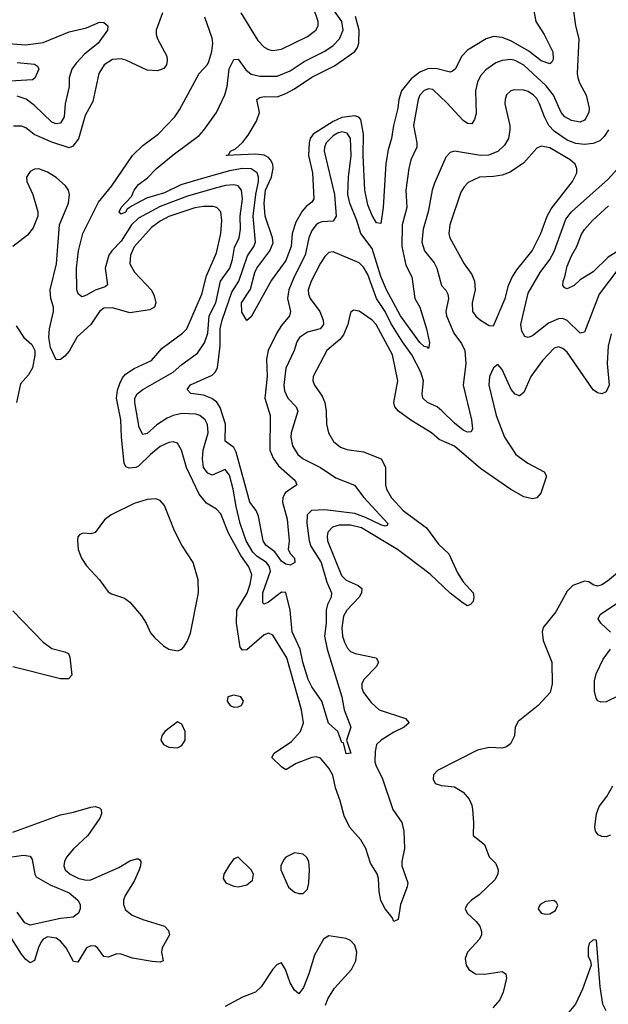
# Model space of a CAD drawing. Header units: inches. Extents: x 1843162 to 1959474, y 907081 to 1016326.
# Tile 520 of 656: x 1905261 to 1907980, y 1000750 to 1005298. Entities that reach past the tile are written whole.
import ezdxf

# ---------------------------------------------------------------- set-up
doc = ezdxf.new("R2010")
doc.units = ezdxf.units.IN
doc.header["$MEASUREMENT"] = 0
doc.layers.add('B9000', color=7, linetype='Continuous')

msp = doc.modelspace()

# ---------------------------------------------------------------- linework, layer by layer
at = {"layer": 'B9000', "color": 5}
for points, elevation in [([(1907817.1, 1005350), (1907828.3, 1005270), (1907843.5, 1005210), (1907835.9, 1005050), (1907838.8, 1005030), (1907846.5, 1005006.5), (1907877.1, 1004950), (1907891.3, 1004890), (1907889.4, 1004870), (1907876.8, 1004843.2), (1907870, 1004834.2), (1907850, 1004825), (1907810, 1004833.2), (1907778.8, 1004850), (1907762.6, 1004870), (1907726.5, 1004950), (1907693, 1004993), (1907590, 1005088.4), (1907550, 1005109.9), (1907530, 1005113.8), (1907490, 1005109.9), (1907460.7, 1005099.3), (1907414, 1005066), (1907390, 1005039.1), (1907376.6, 1005010), (1907367.3, 1004970), (1907370, 1004865.2), (1907362.5, 1004837.5), (1907350, 1004816.9), (1907330, 1004819.2), (1907310, 1004832.7), (1907234.5, 1004914.5), (1907170, 1004975.8), (1907150, 1004978.9), (1907130, 1004971.7), (1907110.2, 1004950), (1907101.4, 1004930), (1907079.9, 1004810), (1907096.4, 1004730), (1907095.1, 1004710), (1907068.7, 1004650), (1907058.6, 1004610), (1907045.1, 1004510), (1907049.6, 1004430), (1907027.3, 1004350), (1907026.7, 1004250), (1907044.8, 1004164.8), (1907072.2, 1004110), (1907086.4, 1004010), (1907110.2, 1003970), (1907140.7, 1003870), (1907154.2, 1003805.8), (1907150, 1003779.5), (1907144.9, 1003784.9), (1907130, 1003787.9), (1907110, 1003807.3), (1907020.1, 1003930), (1906954.9, 1004050), (1906930, 1004111.4), (1906890, 1004241.3), (1906836.3, 1004310), (1906818.4, 1004370), (1906785.5, 1004450), (1906777.2, 1004490), (1906780.7, 1004570), (1906791.9, 1004670), (1906789.2, 1004750), (1906773.5, 1004773.5), (1906750, 1004779.4), (1906730, 1004774.1), (1906710, 1004761.4), (1906677.3, 1004730), (1906668.8, 1004710), (1906667.9, 1004690), (1906715, 1004490), (1906722.5, 1004390), (1906710, 1004368.1), (1906656.3, 1004363.7), (1906642.2, 1004357.8), (1906630, 1004349.8), (1906610, 1004323.8), (1906596.6, 1004290), (1906579.3, 1004210), (1906529.3, 1004110), (1906505.2, 1004050), (1906498.7, 1004010), (1906512.9, 1003950), (1906508.1, 1003930), (1906470, 1003885), (1906449, 1003851), (1906408.3, 1003770), (1906400.7, 1003730), (1906404.3, 1003650), (1906394.3, 1003550), (1906418, 1003470), (1906417.3, 1003310), (1906432.3, 1003272.3), (1906457, 1003237), (1906533.1, 1003170), (1906541.6, 1003150), (1906487.3, 1003112.7), (1906476.5, 1003090), (1906474.6, 1003070), (1906496.4, 1002990), (1906505.4, 1002890), (1906501.1, 1002850), (1906511.5, 1002830), (1906530.3, 1002810), (1906532.4, 1002790), (1906510, 1002777.8), (1906490, 1002782.2), (1906470, 1002796.8), (1906439.5, 1002839.5), (1906398.3, 1002870), (1906386.2, 1002890), (1906364.3, 1003004.3), (1906353.3, 1003030), (1906324.7, 1003070), (1906260.9, 1003300.9), (1906250, 1003322.4), (1906210.5, 1003350.5), (1906212.1, 1003430), (1906187, 1003507), (1906171.2, 1003531.2), (1906148.5, 1003548.5), (1906110, 1003564.3), (1906051.5, 1003571.5), (1906035.6, 1003590), (1906050, 1003611.8), (1906150, 1003656.6), (1906164, 1003670), (1906175, 1003690), (1906188.1, 1003791.9), (1906188, 1003870), (1906197.3, 1003910), (1906240.9, 1004039.1), (1906272.8, 1004090), (1906313.3, 1004206.7), (1906343, 1004250), (1906349.9, 1004270), (1906339, 1004390), (1906351.6, 1004490), (1906364, 1004550), (1906365, 1004570), (1906358.1, 1004590), (1906330, 1004609.9), (1906290, 1004611.4), (1906230, 1004599.9), (1906110, 1004566.6), (1906005, 1004535), (1905930, 1004498.6), (1905847.1, 1004472.9), (1905781.1, 1004438.9), (1905757.5, 1004422.5), (1905750, 1004409.5), (1905730, 1004399.3), (1905721.5, 1004410), (1905730, 1004430.2), (1905778.1, 1004481.9), (1905790.5, 1004510), (1905810, 1004536.6), (1905852, 1004568), (1905892.7, 1004610), (1905970, 1004674.1), (1906090, 1004763.5), (1906111.9, 1004788.1), (1906170.6, 1004869.4), (1906208.7, 1004951.3), (1906219.1, 1004990), (1906228.8, 1005071.2), (1906250, 1005113.8), (1906270, 1005115.8), (1906306, 1005066), (1906330, 1005046.5), (1906370, 1005037.6), (1906450, 1005037.9), (1906510, 1005062.1), (1906575.2, 1005104.7), (1906670, 1005152.7), (1906710, 1005178.9), (1906738.8, 1005210), (1906755.7, 1005250), (1906748.6, 1005290), (1906683.1, 1005383.1)], 440), ([(1907634, 1005346), (1907645, 1005290), (1907684.2, 1005230), (1907724.5, 1005150), (1907725.5, 1005114.5), (1907718.6, 1005101.4), (1907710, 1005094.7), (1907670, 1005108.7), (1907613.2, 1005153.2), (1907530, 1005201.2), (1907490, 1005216.6), (1907450, 1005220.4), (1907415.8, 1005210), (1907330, 1005158.1), (1907303, 1005130), (1907273.1, 1005070), (1907260.1, 1005059.9), (1907250, 1005055.3), (1907190, 1005070.7), (1907150, 1005072.2), (1907110, 1005055.1), (1907070, 1005025.3), (1907025.6, 1004970), (1907012, 1004930), (1907007.7, 1004890), (1906987.6, 1004810), (1906979.3, 1004750), (1906963.6, 1004696.4), (1906953.1, 1004633.2), (1906940.2, 1004430), (1906930, 1004357.2), (1906910, 1004359.6), (1906890, 1004394.3), (1906870, 1004443), (1906855, 1004510), (1906847.7, 1004670), (1906849.2, 1004769.2), (1906836.9, 1004836.9), (1906827.8, 1004847.8), (1906810, 1004854.3), (1906750, 1004846.9), (1906710, 1004828.3), (1906616.2, 1004770), (1906602.7, 1004750), (1906598.1, 1004730), (1906595.2, 1004670), (1906613.4, 1004590), (1906620.1, 1004470), (1906610, 1004455.1), (1906584.2, 1004435.8), (1906565.8, 1004414.2), (1906536.7, 1004363.3), (1906520.5, 1004310), (1906515.7, 1004250), (1906490, 1004185.6), (1906425, 1004095), (1906330, 1003925.2), (1906310, 1003908.7), (1906287.5, 1003947.5), (1906286.6, 1003990), (1906327.5, 1004052.5), (1906347.3, 1004130), (1906356.4, 1004150), (1906417.2, 1004230), (1906432.3, 1004267.7), (1906429, 1004290), (1906395.7, 1004390), (1906390, 1004450), (1906396.4, 1004510), (1906424.1, 1004570), (1906432.8, 1004612.8), (1906430.3, 1004630), (1906420.3, 1004650), (1906410, 1004661.6), (1906390, 1004672.9), (1906350, 1004676.8), (1906215.3, 1004670), (1906226, 1004674), (1906234.5, 1004690), (1906258.5, 1004701.5), (1906290, 1004731.3), (1906316, 1004764), (1906355, 1004830), (1906368.3, 1004870), (1906356.4, 1004930), (1906370, 1004938.5), (1906390, 1004942.6), (1906450, 1004941.8), (1906490, 1004956.5), (1906530, 1004978.3), (1906610, 1005033.1), (1906715, 1005085), (1906808.7, 1005151.3), (1906821.9, 1005170), (1906828.2, 1005190), (1906829.9, 1005250), (1906812.8, 1005312.8)], 420), ([(1906282.3, 1005330), (1906361.9, 1005201.9), (1906390, 1005171.3), (1906410, 1005159.7), (1906430, 1005155.4), (1906470, 1005162), (1906590, 1005220.9), (1906629.9, 1005250.1), (1906639.3, 1005270), (1906639.8, 1005290), (1906617.6, 1005357.6)], 460), ([(1905921, 1005330), (1905891.9, 1005250), (1905891.1, 1005230), (1905897.6, 1005210), (1905940.9, 1005130), (1905943.1, 1005110), (1905938.9, 1005090), (1905927.8, 1005072.2), (1905897.5, 1005062.5), (1905850, 1005065.7), (1905751.6, 1005111.6), (1905730, 1005117.5), (1905690, 1005114.8), (1905652, 1005090), (1905627, 1005050), (1905599.6, 1004920.4), (1905564.4, 1004855.6), (1905532.6, 1004747.4), (1905506.9, 1004713.1), (1905490, 1004706.2), (1905410, 1004732), (1905328.5, 1004768.5), (1905290, 1004798.8), (1905270, 1004806), (1905233.2, 1004806.8)], 460), ([(1907981.4, 1004790), (1907961.6, 1004758.4), (1907940.9, 1004739.1), (1907910, 1004725.5), (1907870, 1004722.2), (1907830, 1004726.2), (1907790, 1004742.3), (1907730, 1004783.8), (1907705.4, 1004810), (1907684.9, 1004850), (1907662.9, 1004910), (1907650, 1004934), (1907635.2, 1004950), (1907610, 1004967), (1907590, 1004973.3), (1907545.6, 1004974.4), (1907530, 1004969.7), (1907510, 1004951.2), (1907503.5, 1004930), (1907502.5, 1004910), (1907524.8, 1004810), (1907525.1, 1004790), (1907518.7, 1004750), (1907500.9, 1004719.1), (1907470, 1004689.1), (1907427.2, 1004672.8), (1907389.6, 1004670.4), (1907270, 1004690.8), (1907250, 1004684.4), (1907230, 1004662.9), (1907176.9, 1004543.1), (1907165.9, 1004510), (1907148.6, 1004410), (1907125.1, 1004330), (1907118.4, 1004270), (1907131.6, 1004230), (1907175.1, 1004175.1), (1907188.3, 1004150), (1907209.3, 1004070), (1907229.1, 1004049.1), (1907239.5, 1004030), (1907241.5, 1004010), (1907230.1, 1003950), (1907232.4, 1003930), (1907266.4, 1003850), (1907301.9, 1003801.9), (1907316.6, 1003770), (1907322.7, 1003710), (1907309, 1003610), (1907348, 1003450), (1907352.2, 1003407.8), (1907346, 1003394), (1907330, 1003392.6), (1907310, 1003401.5), (1907270, 1003434), (1907211.9, 1003491.9), (1907188.9, 1003508.9), (1907144.5, 1003530), (1907123.4, 1003550), (1907120.2, 1003570), (1907126.5, 1003630), (1907113.8, 1003670), (1907072.6, 1003750), (1907028.8, 1003810), (1906975.6, 1003895.6), (1906949.6, 1003950), (1906909.4, 1004009.4), (1906870, 1004120.7), (1906850, 1004155.4), (1906830, 1004174.6), (1906710, 1004225.8), (1906690, 1004222), (1906670, 1004203.5), (1906650, 1004172.9), (1906608.4, 1004090), (1906594.4, 1004050), (1906594.6, 1004030), (1906603.5, 1004010), (1906647, 1003950), (1906663.7, 1003910), (1906664.6, 1003890), (1906649.5, 1003870.5), (1906590, 1003854), (1906553, 1003830), (1906540.9, 1003810), (1906528.8, 1003770), (1906491.4, 1003688.6), (1906481.1, 1003610), (1906484.1, 1003584.1), (1906500.1, 1003550), (1906539, 1003510), (1906546.7, 1003490), (1906515.5, 1003390), (1906513.6, 1003370), (1906521.6, 1003330), (1906546.2, 1003290), (1906570, 1003268.9), (1906650, 1003230.1), (1906721.6, 1003181.6), (1906808, 1003148), (1906850.8, 1003090.8), (1906961.1, 1002970), (1906958.2, 1002961.8), (1906950, 1002958.9), (1906930, 1002964.7), (1906859.1, 1002999.1), (1906810, 1003016.7), (1906670, 1003033.9), (1906608.7, 1003031.3), (1906589.6, 1003010), (1906588, 1002972), (1906597.8, 1002890), (1906606.4, 1002866.4), (1906653.4, 1002790), (1906680.2, 1002700.2), (1906701, 1002650), (1906700.1, 1002630), (1906682.9, 1002597.1), (1906676.2, 1002570), (1906676.5, 1002510), (1906668.9, 1002450), (1906681.1, 1002390), (1906748.7, 1002170), (1906759.7, 1002110), (1906791, 1002030), (1906771.5, 1001970), (1906790.2, 1001910), (1906770, 1001907), (1906757, 1001957), (1906750, 1001959.3), (1906731.1, 1002010), (1906688.1, 1002048.1), (1906656.8, 1002150), (1906610, 1002216.2), (1906593.1, 1002250), (1906569.3, 1002330), (1906557.4, 1002390), (1906520.1, 1002470), (1906509.9, 1002570), (1906491.2, 1002651.2), (1906470, 1002653.1), (1906410, 1002607.2), (1906390, 1002598.7), (1906384.2, 1002604.2), (1906384.6, 1002650), (1906420.5, 1002750), (1906415.7, 1002770), (1906400.8, 1002790), (1906358.5, 1002818.5), (1906338.1, 1002838.1), (1906308.1, 1002890), (1906280.1, 1002970), (1906260.5, 1003050), (1906247.9, 1003130), (1906230, 1003193.3), (1906210, 1003219.4), (1906150, 1003193.6), (1906130, 1003202.6), (1906111, 1003230), (1906105.5, 1003270), (1906109.1, 1003310), (1906131.7, 1003390), (1906128.3, 1003428.2), (1906117.8, 1003450), (1906092.9, 1003470), (1906075.3, 1003475.3), (1906010, 1003478.2), (1905970, 1003469.9), (1905943, 1003457), (1905894.1, 1003425.9), (1905850, 1003386.3), (1905830, 1003382.4), (1905813.5, 1003413.5), (1905793.9, 1003530), (1905793.3, 1003550), (1905803.9, 1003570), (1905830.8, 1003590), (1905969.8, 1003670), (1906010, 1003704.6), (1906083.1, 1003756.9), (1906114.8, 1003805.2), (1906130.2, 1003849.8), (1906136.5, 1003930), (1906167.4, 1003990), (1906188.9, 1004090), (1906231.8, 1004150), (1906244.7, 1004190), (1906254.3, 1004245.7), (1906275.4, 1004290), (1906281.1, 1004330), (1906279.9, 1004390), (1906291, 1004470), (1906285.6, 1004510), (1906271, 1004531), (1906250, 1004536), (1906212.2, 1004532.2), (1906170, 1004521.2), (1906037, 1004483), (1905910, 1004435.7), (1905810, 1004381.3), (1905778.2, 1004350), (1905730, 1004274.9), (1905686.5, 1004230), (1905673.3, 1004210), (1905656.8, 1004150), (1905666.4, 1004073.6), (1905656.4, 1004063.6), (1905610, 1004048.4), (1905570, 1004025.2), (1905550, 1004018.2), (1905542, 1004022), (1905531.5, 1004031.5), (1905525.4, 1004050), (1905524, 1004150), (1905533.3, 1004230), (1905553.7, 1004310), (1905624.8, 1004455.2), (1905686.7, 1004530), (1905782.2, 1004670), (1905830, 1004716.8), (1905901.4, 1004770), (1905978.2, 1004850), (1905999, 1004881), (1906089.9, 1005050.1), (1906128.2, 1005091.8), (1906135.1, 1005104.9), (1906149.1, 1005150.9), (1906153.4, 1005190), (1906150, 1005213), (1906116.7, 1005310)], 460), ([(1905190, 1005189.3), (1905290, 1005182.5), (1905370, 1005193.1), (1905490, 1005241.5), (1905570, 1005260.6), (1905630, 1005286.3), (1905650, 1005285.3), (1905668.4, 1005270), (1905667, 1005250), (1905624.1, 1005190), (1905561.3, 1005138.7), (1905522.2, 1005097.8), (1905502.5, 1005070), (1905490.1, 1005030), (1905489.5, 1004990), (1905471.1, 1004910), (1905467.5, 1004850), (1905450, 1004820.7), (1905430, 1004817.2), (1905410, 1004825.5), (1905330, 1004902), (1905290.7, 1004930.7), (1905250, 1004945.6)], 440), ([(1905250, 1005100.1), (1905330, 1005093.1), (1905343.5, 1005083.5), (1905349.3, 1005070), (1905331.8, 1005028.2), (1905320.2, 1005019.8), (1905110, 1005008.3)], 420), ([(1908027.9, 1004150), (1907937.2, 1004030), (1907870, 1003854.7), (1907850, 1003849.8), (1907790, 1003908.4), (1907770, 1003917.1), (1907750, 1003916.7), (1907703.6, 1003896.4), (1907630, 1003837.8), (1907610, 1003829.7), (1907595.1, 1003835.1), (1907579.9, 1003859.9), (1907576.1, 1003890), (1907610, 1004034.9), (1907665, 1004130), (1907709.4, 1004190), (1907730, 1004227.3), (1907783.3, 1004376.7), (1907809.9, 1004410), (1907979, 1004561), (1908077.9, 1004670)], 460), ([(1907992.8, 1003847.2), (1907978.7, 1003790), (1907974.7, 1003710), (1907983.5, 1003610), (1907970, 1003578.5), (1907950.7, 1003569.3), (1907930, 1003574.3), (1907910, 1003588), (1907790, 1003761.6), (1907770, 1003778.8), (1907750, 1003786.1), (1907730, 1003780.6), (1907676.3, 1003723.7), (1907622.1, 1003650), (1907590, 1003576.2), (1907570, 1003561.1), (1907550, 1003568.6), (1907531, 1003590), (1907490, 1003682.4), (1907470, 1003705.1), (1907450, 1003689.6), (1907431.3, 1003650), (1907428.6, 1003610), (1907461.7, 1003470), (1907500.4, 1003370), (1907552.4, 1003290), (1907607.9, 1003250), (1907684.2, 1003210), (1907695.2, 1003190), (1907669, 1003111), (1907650.2, 1003089.8), (1907630, 1003084.7), (1907590, 1003093.3), (1907530, 1003128.2), (1907390, 1003225.2), (1907270, 1003327.5), (1907198.6, 1003358.6), (1907163.9, 1003390), (1907068.3, 1003448.3), (1907010.4, 1003490.4), (1906994.2, 1003510), (1906989, 1003530), (1907008.5, 1003630), (1906982.7, 1003750), (1906907.8, 1003890), (1906890, 1003909.8), (1906830, 1003950.9), (1906803.6, 1003956.4), (1906790, 1003946), (1906777.6, 1003890), (1906757.7, 1003842.3), (1906739.9, 1003820.1), (1906680.7, 1003770), (1906616.8, 1003650), (1906615.4, 1003630), (1906622.7, 1003610), (1906658.4, 1003558.4), (1906670.1, 1003530), (1906677.4, 1003490), (1906679.2, 1003430), (1906687.1, 1003390), (1906710.3, 1003350), (1906743.4, 1003323.4), (1906771.8, 1003311.8), (1906850, 1003302.4), (1906930.4, 1003270), (1906950.2, 1003230.2), (1906950.9, 1003150), (1906956.1, 1003130), (1906978.4, 1003090), (1907032.9, 1003030), (1907140.8, 1002950), (1907196, 1002876), (1907243, 1002830), (1907283.1, 1002743.1), (1907310, 1002701.2), (1907355.5, 1002650), (1907359.3, 1002630), (1907355.9, 1002610), (1907344.1, 1002595.9), (1907330, 1002590.9), (1907310, 1002602.5), (1907250, 1002648.8), (1907157.2, 1002737.2), (1907050, 1002819), (1907006.4, 1002850), (1906839.9, 1002950), (1906790, 1002963.6), (1906736.6, 1002963.4), (1906706.2, 1002953.8), (1906684.6, 1002930), (1906681, 1002910), (1906683.8, 1002890), (1906748.2, 1002730), (1906770, 1002709.1), (1906824.4, 1002684.4), (1906840.9, 1002670), (1906840.7, 1002650), (1906829.6, 1002630), (1906771.8, 1002570), (1906757.1, 1002542.9), (1906749.3, 1002489.3), (1906753, 1002450), (1906761.9, 1002421.9), (1906774.7, 1002394.7), (1906790, 1002379.5), (1906810.5, 1002370.5), (1906908.2, 1002350), (1906919.1, 1002330), (1906909.2, 1002310), (1906850.9, 1002250), (1906841.9, 1002230), (1906841.9, 1002210), (1906850, 1002190.3), (1906884, 1002144), (1906922.3, 1002110), (1907043.8, 1002070), (1907059.6, 1002050), (1907037.7, 1002030), (1906990, 1002006.6), (1906930.5, 1001969.5), (1906910.1, 1001950), (1906902.6, 1001917.4), (1906902.3, 1001870), (1906908.6, 1001850), (1906935.7, 1001795.7), (1906984.2, 1001650), (1907026.1, 1001590), (1907035.8, 1001550), (1907039, 1001470), (1907025.9, 1001410), (1907026.5, 1001390), (1907053.5, 1001310), (1907051.5, 1001291.5), (1907020.1, 1001210), (1907010, 1001141.2), (1906990, 1001132), (1906982, 1001150), (1906949.2, 1001190), (1906930, 1001229.7), (1906921.3, 1001270), (1906918.8, 1001330), (1906911.8, 1001351.8), (1906881.5, 1001401.5), (1906860.7, 1001470), (1906837.3, 1001510), (1906786.5, 1001566.5), (1906760.2, 1001620.2), (1906741.7, 1001690), (1906719.7, 1001750), (1906707.3, 1001807.4), (1906690, 1001839.9), (1906650, 1001886.6), (1906630, 1001893), (1906610, 1001889.4), (1906538.4, 1001861.6), (1906490, 1001833.3), (1906470, 1001846.6), (1906426, 1001890), (1906436.9, 1001910), (1906516.5, 1001963.5), (1906557.7, 1002010), (1906571.5, 1002050), (1906563.4, 1002110), (1906494.7, 1002350), (1906430, 1002454.5), (1906410, 1002464.8), (1906390, 1002456.8), (1906310, 1002387.7), (1906290, 1002385.2), (1906280, 1002400), (1906262.1, 1002510), (1906263.7, 1002570), (1906311.4, 1002648.6), (1906326.6, 1002690), (1906333.7, 1002733.7), (1906319.7, 1002770), (1906283.1, 1002823.1), (1906225.4, 1002925.4), (1906190, 1003015), (1906170, 1003037.3), (1906124.2, 1003064.2), (1906090, 1003106.5), (1906032.6, 1003230), (1906009.5, 1003309.5), (1905990, 1003341.4), (1905970, 1003347.5), (1905950, 1003344.5), (1905910, 1003326.6), (1905865, 1003290), (1905810, 1003235), (1905797.7, 1003230), (1905766.4, 1003226.4), (1905752.4, 1003232.4), (1905744, 1003250), (1905731, 1003370), (1905728.5, 1003450), (1905708.3, 1003550), (1905713.1, 1003586.9), (1905723.3, 1003616.7), (1905735.8, 1003644.2), (1905750, 1003661), (1905790, 1003686.8), (1905870, 1003723.9), (1905919.1, 1003780.9), (1906013.1, 1003850), (1906033.2, 1003870), (1906102, 1004030), (1906124.9, 1004115.1), (1906170, 1004221.3), (1906190.9, 1004310), (1906194.3, 1004370), (1906189.8, 1004410), (1906172.4, 1004430), (1906154.5, 1004434.5), (1906110, 1004435), (1906070, 1004428.6), (1905950, 1004388.2), (1905910, 1004366.7), (1905870, 1004337.8), (1905790, 1004248.2), (1905772.7, 1004210), (1905770.1, 1004170.1), (1905791.1, 1004131.1), (1905870, 1004048.9), (1905882.7, 1004022.7), (1905890.1, 1003990.1), (1905883.5, 1003970), (1905862.7, 1003957.3), (1905770, 1003944.4), (1905690, 1003966.6), (1905650, 1003964.9), (1905629.4, 1003950), (1905589.4, 1003890), (1905527.6, 1003832.4), (1905490, 1003766.6), (1905470, 1003744.4), (1905450, 1003727.8), (1905430, 1003726.6), (1905403.8, 1003783.8), (1905395.8, 1003830), (1905398.5, 1003870), (1905417.7, 1003950), (1905417.1, 1003970), (1905404.7, 1004010), (1905402.4, 1004050), (1905430.9, 1004170), (1905444.8, 1004350), (1905487.1, 1004450), (1905491.1, 1004490), (1905487.3, 1004510), (1905473.7, 1004530), (1905430, 1004569.8), (1905390, 1004594.4), (1905350, 1004608.6), (1905330, 1004607.4), (1905310, 1004596.8), (1905293.6, 1004570), (1905294.2, 1004550), (1905322.7, 1004490), (1905344.9, 1004410), (1905345.8, 1004390), (1905323.3, 1004336.7), (1905296.9, 1004303.1), (1905230.2, 1004250)], 480), ([(1908057.7, 1004250), (1907979.3, 1004200.7), (1907910, 1004132.7), (1907850, 1004095.9), (1907823.1, 1004070), (1907790, 1004055.1), (1907779.8, 1004059.8), (1907769.8, 1004069.8), (1907770.8, 1004090), (1907779.5, 1004110), (1907790, 1004159.5), (1907810, 1004207.8), (1907834.5, 1004250), (1907855.4, 1004304.6), (1907870, 1004328.2), (1907907.3, 1004370), (1907981.6, 1004438.4)], 440), ([(1905244.6, 1003884.6), (1905281.3, 1003830), (1905317.3, 1003797.3), (1905331.2, 1003770), (1905331.9, 1003748.1), (1905321.3, 1003690), (1905302.3, 1003657.7), (1905264.6, 1003615.4), (1905246.5, 1003530)], 480), ([(1908031, 1002750), (1907976.2, 1002703.8), (1907950, 1002687.3), (1907930, 1002680.7), (1907910, 1002687), (1907890, 1002700.9), (1907870, 1002703.6), (1907815.8, 1002684.2), (1907790, 1002658), (1907737.4, 1002562.6), (1907679.5, 1002490), (1907674, 1002470), (1907678.4, 1002430), (1907718.9, 1002330), (1907720.3, 1002230), (1907711.8, 1002190), (1907655.5, 1002130), (1907563.8, 1002056.2), (1907550.4, 1002030), (1907546.9, 1001990), (1907527.6, 1001952.4), (1907510, 1001938.3), (1907490, 1001933.5), (1907430, 1001935.8), (1907375.8, 1001924.2), (1907190.5, 1001830), (1907172.4, 1001810), (1907170.4, 1001790), (1907180.5, 1001770), (1907210, 1001760.8), (1907270, 1001754.5), (1907309.7, 1001729.7), (1907337.6, 1001697.6), (1907349.6, 1001670), (1907352.5, 1001650), (1907357.6, 1001590), (1907355.5, 1001530), (1907408, 1001488), (1907430.3, 1001430.3), (1907460.2, 1001400.2), (1907471.5, 1001370), (1907469.2, 1001350), (1907455.8, 1001324.2), (1907384, 1001256), (1907347.7, 1001230), (1907327.7, 1001210), (1907319.5, 1001190), (1907328.5, 1001170), (1907370, 1001131.7), (1907386.7, 1001110), (1907394.3, 1001085.7), (1907393.8, 1001070), (1907384.6, 1001050), (1907329.1, 1000990), (1907319.4, 1000960.6), (1907323.6, 1000930), (1907335.8, 1000910), (1907367.3, 1000890), (1907410, 1000888.4), (1907490, 1000900.4), (1907507.3, 1000890), (1907510.3, 1000870.3), (1907494.3, 1000805.7), (1907479.6, 1000770), (1907446.5, 1000733.5)], 520), ([(1907990, 1002469.3), (1907945.2, 1002510), (1907932.7, 1002530), (1907942.7, 1002550), (1908050, 1002622.4)], 520), ([(1905230, 1002566.7), (1905370, 1002422.3), (1905410, 1002393.4), (1905470, 1002378.2), (1905486.4, 1002370), (1905493, 1002353), (1905502, 1002270), (1905486.3, 1002253.7), (1905450, 1002253.8), (1905230, 1002308.9)], 480), ([(1908030, 1002176.8), (1907970, 1002147.2), (1907945.6, 1002145.6), (1907931.9, 1002151.9), (1907923.8, 1002163.8), (1907916.7, 1002196.7), (1907915.9, 1002244.1), (1907923.7, 1002276.3), (1907956.8, 1002343.2), (1907990.8, 1002390)], 520), ([(1907990, 1001530.6), (1907970, 1001523.9), (1907950, 1001525.4), (1907932.8, 1001532.8), (1907920.7, 1001550), (1907918.3, 1001570), (1907925, 1001630), (1907937.1, 1001662.9), (1907972.5, 1001710), (1908001.4, 1001758.6)], 520), ([(1905230, 1001544.6), (1905450, 1001625.6), (1905510, 1001636.6), (1905590, 1001661), (1905610, 1001663.2), (1905630, 1001657.6), (1905637.6, 1001650), (1905638.9, 1001630), (1905631.3, 1001610), (1905576, 1001530), (1905510, 1001467.1), (1905478.2, 1001430), (1905467.9, 1001410), (1905465.4, 1001390), (1905471.5, 1001371.5), (1905495.2, 1001350), (1905535.3, 1001330), (1905570, 1001322.7), (1905590, 1001324.6), (1905719, 1001381), (1905770, 1001412.2), (1905801.4, 1001421.4), (1905810, 1001422), (1905816.5, 1001416.5), (1905820.5, 1001410), (1905819.5, 1001390), (1905813.6, 1001370), (1905790, 1001318.9), (1905748.1, 1001251.9), (1905740.9, 1001230), (1905740.2, 1001210), (1905750, 1001186.5), (1905781.4, 1001161.4), (1905830, 1001140.7), (1905930, 1001110.3), (1905948.2, 1001090), (1905954, 1001070), (1905919.3, 1001010), (1905917.1, 1000990), (1905924.4, 1000950), (1905910, 1000944), (1905872.8, 1000947.2), (1905782.8, 1000962.8), (1905730, 1000980.9), (1905710, 1000983), (1905670, 1000967.3), (1905650.6, 1000970.6), (1905621.2, 1001010), (1905610, 1001017.9), (1905590, 1001019.9), (1905569.5, 1001010), (1905530, 1000943.5), (1905510, 1000946.6), (1905475.8, 1001010), (1905450, 1001041.8), (1905430, 1001054.9), (1905390, 1001061.6), (1905370, 1001050.6), (1905361.2, 1001038.8), (1905347.9, 1001012.1), (1905330, 1000952.6), (1905310, 1000941.6), (1905290, 1000956.3), (1905270, 1000981.5), (1905210, 1001076.1)], 480), ([(1905170, 1001423.6), (1905278.5, 1001438.5), (1905310, 1001434), (1905319, 1001419), (1905331, 1001350), (1905338.1, 1001338.1), (1905401.9, 1001301.9), (1905490, 1001264.3), (1905529.3, 1001230), (1905540.8, 1001210), (1905540.3, 1001190), (1905533, 1001170), (1905508.6, 1001151.4), (1905450, 1001145.7), (1905310, 1001115.1), (1905285.3, 1001125.3), (1905250, 1001175.7)], 460), ([(1906674, 1000746.1), (1906684.7, 1000775.3), (1906715.2, 1000824.8), (1906794.6, 1000910), (1906814.3, 1000950), (1906818.2, 1000990), (1906810, 1001022), (1906790, 1001044.7), (1906770, 1001054.3), (1906690, 1001066.6), (1906664, 1001050), (1906622.9, 1000977.1), (1906597.1, 1000890), (1906572.5, 1000827.5), (1906550, 1000798), (1906530, 1000815.3), (1906510, 1000848.7), (1906489.7, 1000909.7), (1906470, 1000941.2), (1906450, 1000934), (1906430, 1000911.8), (1906377, 1000830), (1906350, 1000806.3), (1906290, 1000782), (1906210, 1000739.3)], 520), ([(1907970, 1000719.5), (1907954.7, 1000750), (1907942.6, 1000830), (1907926, 1001046), (1907910, 1001048), (1907892, 1001030), (1907886.8, 1001010), (1907887.3, 1000970), (1907898, 1000950), (1907901, 1000930), (1907861.2, 1000818.8), (1907829.1, 1000750.9), (1907774.2, 1000685.8)], 540)]:
    msp.add_lwpolyline(points, dxfattribs=dict(at, elevation=elevation))
for points, elevation in [([(1907670, 1004713.2), (1907650, 1004705), (1907590, 1004636.2), (1907526.7, 1004593.2), (1907490, 1004580.2), (1907450, 1004573.1), (1907384.9, 1004570), (1907333.5, 1004546.5), (1907313.6, 1004526.4), (1907299.4, 1004500.6), (1907247.7, 1004350), (1907243.7, 1004310), (1907247.8, 1004290), (1907315, 1004170), (1907350, 1004120.3), (1907361.8, 1004090), (1907365.2, 1004050), (1907351, 1003990), (1907353.2, 1003950), (1907367.9, 1003927.9), (1907390, 1003910.2), (1907430, 1003885.7), (1907450, 1003883.8), (1907504, 1004010), (1907518.8, 1004070), (1907534.5, 1004105.5), (1907558, 1004142), (1907628.6, 1004230), (1907668.6, 1004310), (1907697.6, 1004390), (1907715.6, 1004424.4), (1907815, 1004550), (1907834.8, 1004590), (1907835.3, 1004610), (1907827.3, 1004630), (1907804.2, 1004650), (1907710, 1004706.8)], 480), ([(1905890, 1003084.2), (1905850, 1003081.6), (1905790, 1003063.7), (1905683.8, 1003010), (1905652.4, 1002987.6), (1905610, 1002929.4), (1905590, 1002923.7), (1905554, 1002926), (1905539.8, 1002920.2), (1905530.6, 1002909.4), (1905528.2, 1002891.8), (1905532.2, 1002850), (1905547.2, 1002810), (1905570, 1002775.5), (1905630.4, 1002710), (1905670, 1002655.5), (1905685.6, 1002645.6), (1905745, 1002625), (1905770, 1002607.1), (1905823.6, 1002543.6), (1905845.7, 1002510), (1905865.3, 1002465.3), (1905883.7, 1002443.7), (1905925.4, 1002405.4), (1905950, 1002390.4), (1905990, 1002383), (1906009.6, 1002390.4), (1906019.7, 1002400.3), (1906034.9, 1002425.1), (1906050, 1002464.7), (1906086.6, 1002650), (1906086.4, 1002710), (1906062.4, 1002790), (1906009.9, 1002869.9), (1905976.9, 1002936.9), (1905930, 1003053.5), (1905910, 1003076.2)], 520), ([(1906250, 1002177.7), (1906222, 1002170), (1906219.3, 1002150), (1906234, 1002130), (1906250, 1002122.6), (1906270, 1002124.2), (1906285.2, 1002130), (1906295.6, 1002150), (1906282.7, 1002170)], 520), ([(1905990, 1002053.8), (1905932, 1002010), (1905918, 1001990), (1905913.7, 1001970), (1905924.9, 1001950), (1905950, 1001936.9), (1905990, 1001934.6), (1906010, 1001945.7), (1906026.2, 1001970), (1906025, 1002010), (1906010, 1002044.4)], 520), ([(1906270, 1001429.4), (1906250, 1001420.9), (1906230, 1001394.5), (1906204.4, 1001350), (1906200.9, 1001330), (1906213, 1001310), (1906250, 1001294.9), (1906270, 1001292.4), (1906310, 1001301.3), (1906337.4, 1001322.6), (1906341.8, 1001350), (1906330.5, 1001370.5)], 520), ([(1906530, 1001449.2), (1906491.3, 1001430), (1906481.1, 1001418.9), (1906467.3, 1001390), (1906467.3, 1001370), (1906502.8, 1001290), (1906530, 1001268), (1906550, 1001260.7), (1906570, 1001261), (1906590, 1001282), (1906597, 1001310), (1906600.7, 1001370), (1906597, 1001410), (1906586, 1001430), (1906570, 1001443.7)], 520), ([(1907728.7, 1001228.7), (1907690, 1001224), (1907666, 1001210), (1907656, 1001190), (1907670, 1001171.3), (1907690, 1001166), (1907710, 1001166.8), (1907736.5, 1001183.5), (1907747.3, 1001207.3), (1907740.4, 1001220.4)], 540)]:
    msp.add_lwpolyline(points, close=True, dxfattribs=dict(at, elevation=elevation))

doc.saveas('drawing.dxf')
